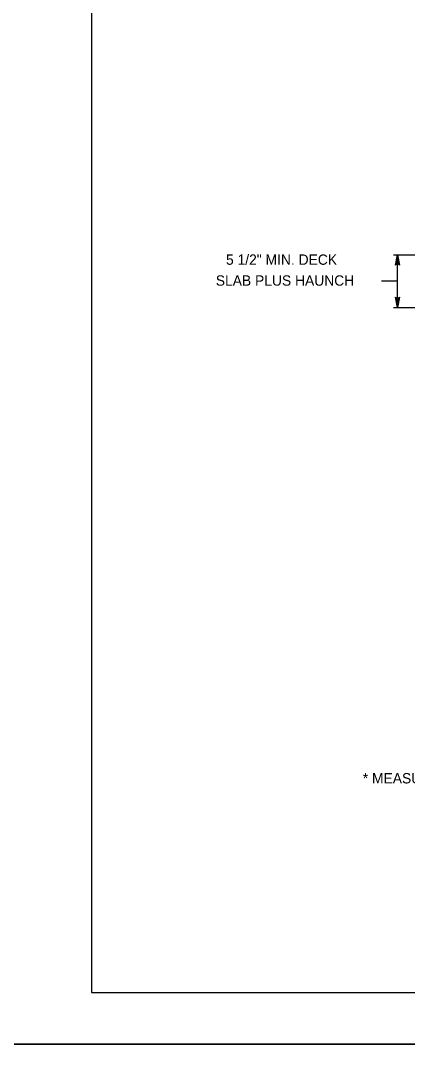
# Model space of a CAD drawing. Extents: x 636530 to 644067, y 294168 to 299122.
# Drawn here: x 641549.3 to 641661.5, y 297131 to 297435.5 of the extents above; entities that cross this region are included whole.
import ezdxf

# ---------------------------------------------------------------- set-up
doc = ezdxf.new("R2010")
doc.units = 0
doc.layers.add('1', color=7, linetype='Continuous')
doc.layers.add('PLT-BNDY', color=7, linetype='Continuous')

msp = doc.modelspace()

# ---------------------------------------------------------------- linework, layer by layer
at = {"layer": '1'}
for p, q in [((641569.78, 297717.48), (641569.78, 297153.48)), ((641657.37, 297367.58), (641673.4, 297367.58)), ((641658.49, 297352.34), (641658.49, 297367.58)), ((641653.81, 297360.07), (641658.49, 297360.07)), ((641657.37, 297352.34), (641673.4, 297352.34)), ((641569.78, 297153.48), (642355.78, 297153.48))]:
    msp.add_line(p, q, dxfattribs=at)
for points in [[(641658.49, 297367.58), (641659.05, 297364.6), (641658.97, 297364.72), (641658.89, 297364.83), (641658.79, 297364.89), (641658.69, 297364.95), (641658.59, 297364.97), (641658.49, 297364.98), (641658.39, 297364.97), (641658.29, 297364.95), (641658.19, 297364.89), (641658.09, 297364.83), (641658.01, 297364.72), (641657.93, 297364.6), (641658.49, 297367.58), (641658.01, 297364.72), (641658.09, 297364.83), (641658.49, 297367.58), (641658.19, 297364.89), (641658.29, 297364.95), (641658.49, 297367.58), (641658.39, 297364.97), (641658.49, 297364.98), (641658.49, 297367.58), (641658.59, 297364.97), (641658.69, 297364.95), (641658.49, 297367.58), (641658.79, 297364.89), (641658.89, 297364.83), (641658.49, 297367.58), (641658.97, 297364.72)], [(641658.49, 297352.34), (641657.93, 297355.33), (641658.01, 297355.21), (641658.09, 297355.1), (641658.19, 297355.04), (641658.29, 297354.98), (641658.39, 297354.96), (641658.49, 297354.94), (641658.59, 297354.96), (641658.69, 297354.98), (641658.79, 297355.04), (641658.89, 297355.1), (641658.97, 297355.21), (641659.05, 297355.33), (641658.49, 297352.34), (641658.97, 297355.21), (641658.89, 297355.1), (641658.49, 297352.34), (641658.79, 297355.04), (641658.69, 297354.98), (641658.49, 297352.34), (641658.59, 297354.96), (641658.49, 297354.94), (641658.49, 297352.34), (641658.39, 297354.96), (641658.29, 297354.98), (641658.49, 297352.34), (641658.19, 297355.04), (641658.09, 297355.1), (641658.49, 297352.34), (641658.01, 297355.21)]]:
    msp.add_lwpolyline(points, dxfattribs=at)
at = {"layer": 'PLT-BNDY'}
for points in [[(641529.78, 297732.48), (642370.78, 297732.48), (642370.78, 297138.48), (641529.78, 297138.48)], [(641529.78, 297138.48), (642370.78, 297138.48), (642370.78, 296544.48), (641529.78, 296544.48)]]:
    msp.add_lwpolyline(points, close=True, dxfattribs=at)

# ---------------------------------------------------------------- texts
at = {"layer": '1'}
for s, p in [('5 1/2" MIN. DECK', (641608.78, 297364.71)), ('SLAB PLUS HAUNCH', (641605.82, 297358.64)), ('* MEASURED NORMAL TO ABUTMENT', (641648.43, 297214.16))]:
    msp.add_text(s, height=3, dxfattribs=at).set_placement(p)

doc.saveas('drawing.dxf')
